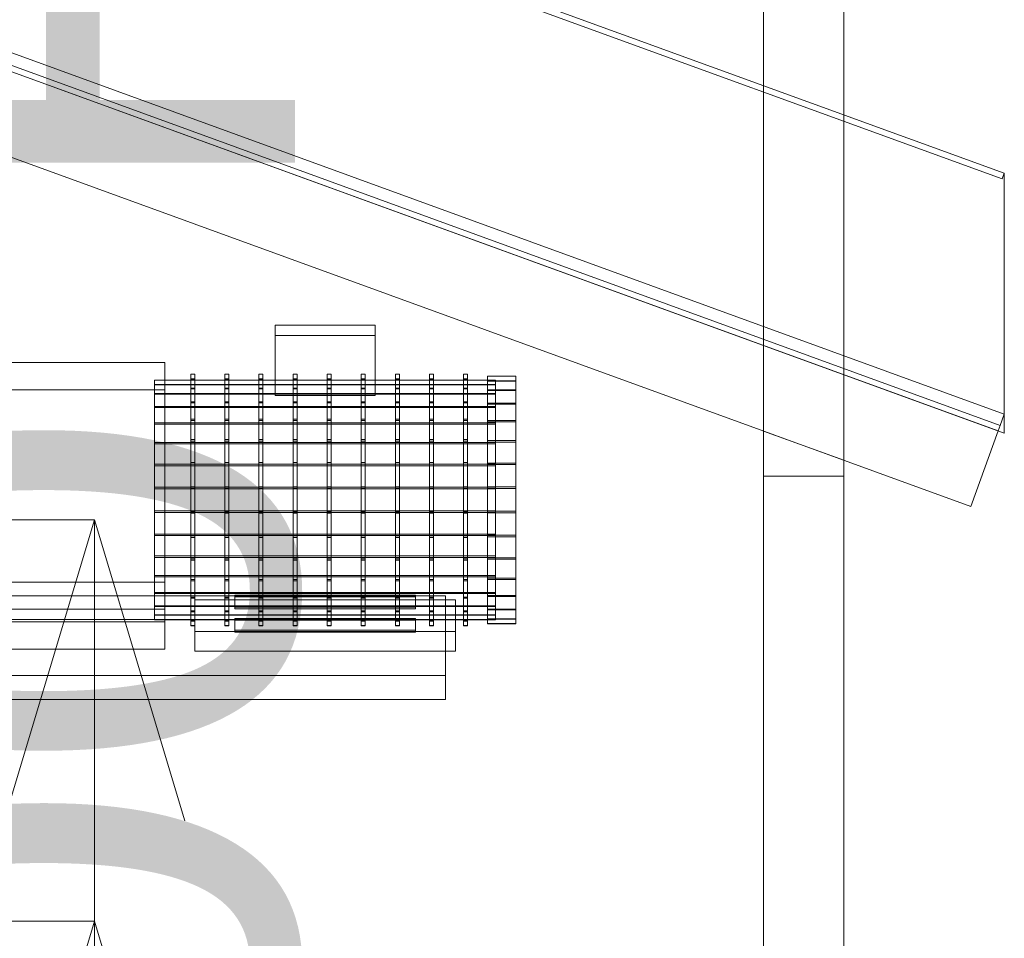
# Model space of a CAD drawing. Header units: millimetres. Extents: x -2233 to 61924, y -68080 to 6847.
# Tile 866 of 1056: x 27863 to 28354, y 391 to 849. Entities that reach past the tile are written whole.
import ezdxf

# ---------------------------------------------------------------- set-up
doc = ezdxf.new("R2010")
doc.units = ezdxf.units.MM
for name, color, linetype, lineweight in [('COTAS_P', 1, 'Continuous', 0), ('lateral_bajante_movil', 7, 'Continuous', 0), ('lateral_C09', 7, 'Continuous', 0)]:
    doc.layers.add(name, color=color, linetype=linetype, lineweight=lineweight)
doc.dimstyles.new('R19_100', dxfattribs={"dimtxt": 250, "dimasz": 150, "dimexe": 150, "dimexo": 80, "dimgap": 100, "dimtad": 1, "dimtih": 1, "dimtoh": 1, "dimdsep": 46, "dimcen": 0.09, "dimadec": 0, "dimazin": 0, "dimtfac": 1, "dimtdec": 4, "dimtofl": 0, "dimtmove": 0, "dimatfit": 3, "dimfxl": 1, "dimtolj": 1, "dimtzin": 0, "dimarcsym": 0})

# ---------------------------------------------------------------- blocks, each defined once
blk = doc.blocks.new('DIM_R28_17')
at = {"layer": 'COTAS_P'}
for p, q in [((27500, 400), (27900, 400)), ((27900, 400), (27855, 250)), ((27900, 0), (27900, 400)), ((27900, 400), (27945, 250)), ((27900, 0), (27855, 150)), ((27900, 0), (27945, 150)), ((27500, 0), (27900, 0))]:
    blk.add_line(p, q, dxfattribs=at)
blk.add_text('400 P', height=250, rotation=90, dxfattribs=at).set_placement((27800, 200))
blk = doc.blocks.new('DIM_R28_18')
at = {"layer": 'COTAS_P'}
for p, q in [((27500, 600), (27900, 600)), ((27900, 600), (27855, 450)), ((27900, 0), (27900, 600)), ((27900, 600), (27945, 450)), ((27900, 0), (27855, 150)), ((27900, 0), (27945, 150)), ((27500, 0), (27900, 0))]:
    blk.add_line(p, q, dxfattribs=at)
blk.add_text('600 P', height=250, rotation=90, dxfattribs=at).set_placement((27800, 300))
blk = doc.blocks.new('DIM_R28_19')
at = {"layer": 'COTAS_P'}
for p, q in [((27700, 200), (28100, 200)), ((28100, 200), (28055, 50)), ((28100, 0), (28100, 200)), ((28100, 200), (28145, 50)), ((28100, 0), (28055, 150)), ((28100, 0), (28145, 150)), ((27700, 0), (28100, 0))]:
    blk.add_line(p, q, dxfattribs=at)
blk.add_text('200 P', height=250, rotation=90, dxfattribs=at).set_placement((28000, 100))

msp = doc.modelspace()

# ---------------------------------------------------------------- linework, layer by layer
at = {"layer": 'lateral_bajante_movil'}
for p, q in [((26849.041, 1317.181), (28352.55, 769.949)), ((26850.067, 1320), (28353.576, 772.768)), ((26846.989, 1191.543), (28350.498, 644.311)), ((28353.576, 643.19), (26850.067, 1190.422)), ((26833.309, 1153.955), (28336.817, 606.723)), ((28233.576, 1000), (28233.576, 225)), ((28273.576, 225), (28273.576, 1000)), ((27836.745, 840.879), (28353.576, 652.768)), ((27834.693, 835.241), (28351.524, 647.13)), ((27833.667, 832.422), (28350.498, 644.311)), ((28353.576, 772.768), (28352.55, 769.949)), ((28353.576, 772.768), (28353.576, 643.19)), ((28353.576, 652.768), (28351.524, 647.13)), ((28233.576, 644.299), (28273.576, 629.741)), ((28233.576, 621.741), (28233.576, 644.299)), ((28350.498, 644.311), (28336.817, 606.723)), ((28351.524, 647.13), (28350.498, 644.311)), ((28273.576, 629.741), (28273.576, 621.741)), ((28273.576, 621.741), (28233.576, 621.741)), ((28233.576, 621.741), (28233.576, 225)), ((28273.576, 225), (28273.576, 621.741))]:
    msp.add_line(p, q, dxfattribs=at)
at = {"layer": 'lateral_C09'}
for p, q in [((28040, 697.095), (27990, 697.095)), ((27990, 697.095), (27990, 691.861)), ((27990, 667.26), (27990, 697.095)), ((28040, 691.861), (28040, 697.095)), ((28040, 667.26), (28040, 697.095)), ((27990, 691.861), (28040, 691.861)), ((27990, 662.026), (27990, 691.861)), ((28040, 691.861), (28040, 662.026)), ((27935, 678.409), (27815, 678.409)), ((27935, 664.8), (27935, 678.409)), ((27935, 569.013), (27935, 678.409)), ((27948, 670.354), (27948, 672.682)), ((27948, 672.682), (27948, 672.599)), ((27950, 672.682), (27948, 672.682)), ((27948, 672.599), (27948, 670.108)), ((27950, 672.599), (27948, 672.599)), ((27950, 672.599), (27950, 672.682)), ((27950, 672.682), (27950, 670.354)), ((27950, 670.108), (27950, 672.599)), ((27965, 670.354), (27965, 672.682)), ((27965, 672.682), (27965, 672.599)), ((27967, 672.682), (27965, 672.682)), ((27965, 672.599), (27965, 670.108)), ((27967, 672.599), (27965, 672.599)), ((27967, 672.599), (27967, 672.682)), ((27967, 672.682), (27967, 670.354)), ((27967, 670.108), (27967, 672.599)), ((27982, 670.354), (27982, 672.682)), ((27982, 672.682), (27982, 672.599)), ((27984, 672.682), (27982, 672.682)), ((27982, 672.599), (27982, 670.108)), ((27984, 672.599), (27982, 672.599)), ((27984, 672.599), (27984, 672.682)), ((27984, 672.682), (27984, 670.354)), ((27984, 670.108), (27984, 672.599)), ((27999, 670.354), (27999, 672.682)), ((27999, 672.682), (27999, 672.599)), ((28001, 672.682), (27999, 672.682)), ((27999, 672.599), (27999, 670.108)), ((28001, 672.599), (27999, 672.599)), ((28001, 672.599), (28001, 672.682)), ((28001, 672.682), (28001, 670.354)), ((28001, 670.108), (28001, 672.599)), ((28016, 670.354), (28016, 672.682)), ((28016, 672.682), (28016, 672.599)), ((28018, 672.682), (28016, 672.682)), ((28016, 672.599), (28016, 670.108)), ((28018, 672.599), (28016, 672.599)), ((28018, 672.599), (28018, 672.682)), ((28018, 672.682), (28018, 670.354)), ((28018, 670.108), (28018, 672.599)), ((28033, 670.354), (28033, 672.682)), ((28033, 672.682), (28033, 672.599)), ((28035, 672.682), (28033, 672.682)), ((28033, 672.599), (28033, 670.108)), ((28035, 672.599), (28033, 672.599)), ((28035, 672.599), (28035, 672.682)), ((28035, 672.682), (28035, 670.354)), ((28035, 670.108), (28035, 672.599)), ((28050, 670.354), (28050, 672.682)), ((28050, 672.682), (28050, 672.599)), ((28052, 672.682), (28050, 672.682)), ((28050, 672.599), (28050, 670.108)), ((28052, 672.599), (28050, 672.599)), ((28052, 672.599), (28052, 672.682)), ((28052, 672.682), (28052, 670.354)), ((28052, 670.108), (28052, 672.599)), ((28067, 670.354), (28067, 672.682)), ((28067, 672.682), (28067, 672.599)), ((28069, 672.682), (28067, 672.682)), ((28067, 672.599), (28067, 670.108)), ((28069, 672.599), (28067, 672.599)), ((28069, 672.599), (28069, 672.682)), ((28069, 672.682), (28069, 670.354)), ((28069, 670.108), (28069, 672.599)), ((28084, 670.354), (28084, 672.682)), ((28084, 672.682), (28084, 672.599)), ((28086, 672.682), (28084, 672.682)), ((28084, 672.599), (28084, 670.108)), ((28086, 672.599), (28084, 672.599)), ((28086, 672.599), (28086, 672.682)), ((28086, 672.682), (28086, 670.354)), ((28086, 670.108), (28086, 672.599)), ((27930, 667.477), (27930, 669.694)), ((27930, 669.694), (27930, 669.615)), ((28100, 669.694), (27930, 669.694)), ((27930, 669.615), (27930, 667.243)), ((28100, 669.615), (27930, 669.615)), ((27948, 665.704), (27948, 670.354)), ((27950, 670.354), (27948, 670.354)), ((27948, 670.108), (27948, 665.306)), ((27950, 670.108), (27948, 670.108)), ((27950, 670.354), (27950, 665.704)), ((27950, 665.306), (27950, 670.108)), ((27965, 665.704), (27965, 670.354)), ((27967, 670.354), (27965, 670.354)), ((27965, 670.108), (27965, 665.306)), ((27967, 670.108), (27965, 670.108)), ((27967, 670.354), (27967, 665.704)), ((27967, 665.306), (27967, 670.108)), ((27982, 665.704), (27982, 670.354)), ((27984, 670.354), (27982, 670.354)), ((27982, 670.108), (27982, 665.306)), ((27984, 670.108), (27982, 670.108)), ((27984, 670.354), (27984, 665.704)), ((27984, 665.306), (27984, 670.108)), ((27999, 665.704), (27999, 670.354)), ((28001, 670.354), (27999, 670.354)), ((27999, 670.108), (27999, 665.306)), ((28001, 670.108), (27999, 670.108)), ((28001, 670.354), (28001, 665.704)), ((28001, 665.306), (28001, 670.108)), ((28016, 665.704), (28016, 670.354)), ((28018, 670.354), (28016, 670.354)), ((28016, 670.108), (28016, 665.306)), ((28018, 670.108), (28016, 670.108)), ((28018, 670.354), (28018, 665.704)), ((28018, 665.306), (28018, 670.108)), ((28033, 665.704), (28033, 670.354)), ((28035, 670.354), (28033, 670.354)), ((28033, 670.108), (28033, 665.306)), ((28035, 670.108), (28033, 670.108)), ((28035, 670.354), (28035, 665.704)), ((28035, 665.306), (28035, 670.108)), ((28050, 665.704), (28050, 670.354)), ((28052, 670.354), (28050, 670.354)), ((28050, 670.108), (28050, 665.306)), ((28052, 670.108), (28050, 670.108)), ((28052, 670.354), (28052, 665.704)), ((28052, 665.306), (28052, 670.108)), ((28067, 665.704), (28067, 670.354)), ((28069, 670.354), (28067, 670.354)), ((28067, 670.108), (28067, 665.306)), ((28069, 670.108), (28067, 670.108)), ((28069, 670.354), (28069, 665.704)), ((28069, 665.306), (28069, 670.108)), ((28084, 665.704), (28084, 670.354)), ((28086, 670.354), (28084, 670.354)), ((28084, 670.108), (28084, 665.306)), ((28086, 670.108), (28084, 670.108)), ((28086, 670.354), (28086, 665.704)), ((28086, 665.306), (28086, 670.108)), ((28096, 669.395), (28096, 671.686)), ((28096, 671.686), (28096, 671.604)), ((28110, 671.686), (28096, 671.686)), ((28096, 671.604), (28096, 669.153)), ((28110, 671.604), (28096, 671.604)), ((28096, 664.819), (28096, 669.395)), ((28110, 669.395), (28096, 669.395)), ((28096, 669.153), (28096, 664.427)), ((28110, 669.153), (28096, 669.153)), ((28100, 669.615), (28100, 669.694)), ((28100, 669.694), (28100, 667.477)), ((28100, 667.243), (28100, 669.615)), ((28110, 671.604), (28110, 671.686)), ((28110, 671.686), (28110, 669.395)), ((28110, 669.153), (28110, 671.604)), ((28110, 669.395), (28110, 664.819)), ((28110, 664.427), (28110, 669.153)), ((27815, 664.8), (27935, 664.8)), ((27930, 663.049), (27930, 667.477)), ((28100, 667.477), (27930, 667.477)), ((27930, 667.243), (27930, 662.67)), ((28100, 667.243), (27930, 667.243)), ((27930, 656.58), (27930, 663.049)), ((28100, 663.049), (27930, 663.049)), ((27930, 662.67), (27930, 656.07)), ((28100, 662.67), (27930, 662.67)), ((27935, 664.8), (27935, 555.404)), ((27948, 658.911), (27948, 665.704)), ((27950, 665.704), (27948, 665.704)), ((27948, 665.306), (27948, 658.376)), ((27950, 665.306), (27948, 665.306)), ((27950, 665.704), (27950, 658.911)), ((27950, 658.376), (27950, 665.306)), ((27965, 658.911), (27965, 665.704)), ((27967, 665.704), (27965, 665.704)), ((27965, 665.306), (27965, 658.376)), ((27967, 665.306), (27965, 665.306)), ((27967, 665.704), (27967, 658.911)), ((27967, 658.376), (27967, 665.306)), ((27982, 658.911), (27982, 665.704)), ((27984, 665.704), (27982, 665.704)), ((27982, 665.306), (27982, 658.376)), ((27984, 665.306), (27982, 665.306)), ((27984, 665.704), (27984, 658.911)), ((27984, 658.376), (27984, 665.306)), ((27990, 662.026), (27990, 667.26)), ((27990, 667.26), (28040, 667.26)), ((27999, 658.911), (27999, 665.704)), ((28001, 665.704), (27999, 665.704)), ((27999, 665.306), (27999, 658.376)), ((28001, 665.306), (27999, 665.306)), ((28001, 665.704), (28001, 658.911)), ((28001, 658.376), (28001, 665.306)), ((28016, 658.911), (28016, 665.704)), ((28018, 665.704), (28016, 665.704)), ((28016, 665.306), (28016, 658.376)), ((28018, 665.306), (28016, 665.306)), ((28018, 665.704), (28018, 658.911)), ((28018, 658.376), (28018, 665.306)), ((28033, 658.911), (28033, 665.704)), ((28035, 665.704), (28033, 665.704)), ((28033, 665.306), (28033, 658.376)), ((28035, 665.306), (28033, 665.306)), ((28035, 665.704), (28035, 658.911)), ((28035, 658.376), (28035, 665.306)), ((28040, 667.26), (28040, 662.026)), ((28050, 658.911), (28050, 665.704)), ((28052, 665.704), (28050, 665.704)), ((28050, 665.306), (28050, 658.376)), ((28052, 665.306), (28050, 665.306)), ((28052, 665.704), (28052, 658.911)), ((28052, 658.376), (28052, 665.306)), ((28067, 658.911), (28067, 665.704)), ((28069, 665.704), (28067, 665.704)), ((28067, 665.306), (28067, 658.376)), ((28069, 665.306), (28067, 665.306)), ((28069, 665.704), (28069, 658.911)), ((28069, 658.376), (28069, 665.306)), ((28084, 658.911), (28084, 665.704)), ((28086, 665.704), (28084, 665.704)), ((28084, 665.306), (28084, 658.376)), ((28086, 665.306), (28084, 665.306)), ((28086, 665.704), (28086, 658.911)), ((28086, 658.376), (28086, 665.306)), ((28096, 658.134), (28096, 664.819)), ((28110, 664.819), (28096, 664.819)), ((28096, 664.427), (28096, 657.607)), ((28110, 664.427), (28096, 664.427)), ((28100, 667.477), (28100, 663.049)), ((28100, 662.67), (28100, 667.243)), ((28100, 663.049), (28100, 656.58)), ((28100, 656.07), (28100, 662.67)), ((28110, 664.819), (28110, 658.134)), ((28110, 657.607), (28110, 664.427)), ((27948, 650.237), (27948, 658.911)), ((27950, 658.911), (27948, 658.911)), ((27948, 658.376), (27948, 649.585)), ((27950, 658.376), (27948, 658.376)), ((27950, 658.911), (27950, 650.237)), ((27950, 649.585), (27950, 658.376)), ((27965, 650.237), (27965, 658.911)), ((27967, 658.911), (27965, 658.911)), ((27965, 658.376), (27965, 649.585)), ((27967, 658.376), (27965, 658.376)), ((27967, 658.911), (27967, 650.237)), ((27967, 649.585), (27967, 658.376)), ((27982, 650.237), (27982, 658.911)), ((27984, 658.911), (27982, 658.911)), ((27982, 658.376), (27982, 649.585)), ((27984, 658.376), (27982, 658.376)), ((27984, 658.911), (27984, 650.237)), ((27984, 649.585), (27984, 658.376)), ((28040, 662.026), (27990, 662.026)), ((27999, 650.237), (27999, 658.911)), ((28001, 658.911), (27999, 658.911)), ((27999, 658.376), (27999, 649.585)), ((28001, 658.376), (27999, 658.376)), ((28001, 658.911), (28001, 650.237)), ((28001, 649.585), (28001, 658.376)), ((28016, 650.237), (28016, 658.911)), ((28018, 658.911), (28016, 658.911)), ((28016, 658.376), (28016, 649.585)), ((28018, 658.376), (28016, 658.376)), ((28018, 658.911), (28018, 650.237)), ((28018, 649.585), (28018, 658.376)), ((28033, 650.237), (28033, 658.911)), ((28035, 658.911), (28033, 658.911)), ((28033, 658.376), (28033, 649.585)), ((28035, 658.376), (28033, 658.376)), ((28035, 658.911), (28035, 650.237)), ((28035, 649.585), (28035, 658.376)), ((28050, 650.237), (28050, 658.911)), ((28052, 658.911), (28050, 658.911)), ((28050, 658.376), (28050, 649.585)), ((28052, 658.376), (28050, 658.376)), ((28052, 658.911), (28052, 650.237)), ((28052, 649.585), (28052, 658.376)), ((28067, 650.237), (28067, 658.911)), ((28069, 658.911), (28067, 658.911)), ((28067, 658.376), (28067, 649.585)), ((28069, 658.376), (28067, 658.376)), ((28069, 658.911), (28069, 650.237)), ((28069, 649.585), (28069, 658.376)), ((28084, 650.237), (28084, 658.911)), ((28086, 658.911), (28084, 658.911)), ((28084, 658.376), (28084, 649.585)), ((28086, 658.376), (28084, 658.376)), ((28086, 658.911), (28086, 650.237)), ((28086, 649.585), (28086, 658.376)), ((28096, 649.598), (28096, 658.134)), ((28110, 658.134), (28096, 658.134)), ((28110, 658.134), (28110, 649.598)), ((27930, 648.319), (27930, 656.58)), ((28100, 656.58), (27930, 656.58)), ((27930, 656.07), (27930, 647.697)), ((28100, 656.07), (27930, 656.07)), ((28096, 657.607), (28096, 648.955)), ((28110, 657.607), (28096, 657.607)), ((28100, 656.58), (28100, 648.319)), ((28100, 647.697), (28100, 656.07)), ((28110, 648.955), (28110, 657.607)), ((27930, 638.583), (27930, 648.319)), ((28100, 648.319), (27930, 648.319)), ((27948, 640.015), (27948, 650.237)), ((27950, 650.237), (27948, 650.237)), ((27948, 649.585), (27948, 639.27)), ((27950, 649.585), (27948, 649.585)), ((27950, 650.237), (27950, 640.015)), ((27950, 639.27), (27950, 649.585)), ((27965, 640.015), (27965, 650.237)), ((27967, 650.237), (27965, 650.237)), ((27965, 649.585), (27965, 639.27)), ((27967, 649.585), (27965, 649.585)), ((27967, 650.237), (27967, 640.015)), ((27967, 639.27), (27967, 649.585)), ((27982, 640.015), (27982, 650.237)), ((27984, 650.237), (27982, 650.237)), ((27982, 649.585), (27982, 639.27)), ((27984, 649.585), (27982, 649.585)), ((27984, 650.237), (27984, 640.015)), ((27984, 639.27), (27984, 649.585)), ((27999, 640.015), (27999, 650.237)), ((28001, 650.237), (27999, 650.237)), ((27999, 649.585), (27999, 639.27)), ((28001, 649.585), (27999, 649.585)), ((28001, 650.237), (28001, 640.015)), ((28001, 639.27), (28001, 649.585)), ((28016, 640.015), (28016, 650.237)), ((28018, 650.237), (28016, 650.237)), ((28016, 649.585), (28016, 639.27)), ((28018, 649.585), (28016, 649.585)), ((28018, 650.237), (28018, 640.015)), ((28018, 639.27), (28018, 649.585)), ((28033, 640.015), (28033, 650.237)), ((28035, 650.237), (28033, 650.237)), ((28033, 649.585), (28033, 639.27)), ((28035, 649.585), (28033, 649.585)), ((28035, 650.237), (28035, 640.015)), ((28035, 639.27), (28035, 649.585)), ((28050, 640.015), (28050, 650.237)), ((28052, 650.237), (28050, 650.237)), ((28050, 649.585), (28050, 639.27)), ((28052, 649.585), (28050, 649.585)), ((28052, 650.237), (28052, 640.015)), ((28052, 639.27), (28052, 649.585)), ((28067, 640.015), (28067, 650.237)), ((28069, 650.237), (28067, 650.237)), ((28067, 649.585), (28067, 639.27)), ((28069, 649.585), (28067, 649.585)), ((28069, 650.237), (28069, 640.015)), ((28069, 639.27), (28069, 649.585)), ((28084, 640.015), (28084, 650.237)), ((28086, 650.237), (28084, 650.237)), ((28084, 649.585), (28084, 639.27)), ((28086, 649.585), (28084, 649.585)), ((28086, 650.237), (28086, 640.015)), ((28086, 639.27), (28086, 649.585)), ((28096, 639.537), (28096, 649.598)), ((28110, 649.598), (28096, 649.598)), ((28096, 648.955), (28096, 638.805)), ((28110, 648.955), (28096, 648.955)), ((28100, 648.319), (28100, 638.583)), ((28110, 649.598), (28110, 639.537)), ((28110, 638.805), (28110, 648.955)), ((27930, 647.697), (27930, 637.874)), ((28100, 647.697), (27930, 647.697)), ((28100, 637.874), (28100, 647.697)), ((27930, 627.747), (27930, 638.583)), ((28100, 638.583), (27930, 638.583)), ((27948, 628.637), (27948, 640.015)), ((27950, 640.015), (27948, 640.015)), ((27948, 639.27), (27948, 627.829)), ((27950, 639.27), (27948, 639.27)), ((27950, 640.015), (27950, 628.637)), ((27950, 627.829), (27950, 639.27)), ((27965, 628.637), (27965, 640.015)), ((27967, 640.015), (27965, 640.015)), ((27965, 639.27), (27965, 627.829)), ((27967, 639.27), (27965, 639.27)), ((27967, 640.015), (27967, 628.637)), ((27967, 627.829), (27967, 639.27)), ((27982, 628.637), (27982, 640.015)), ((27984, 640.015), (27982, 640.015)), ((27982, 639.27), (27982, 627.829)), ((27984, 639.27), (27982, 639.27)), ((27984, 640.015), (27984, 628.637)), ((27984, 627.829), (27984, 639.27)), ((27999, 628.637), (27999, 640.015)), ((28001, 640.015), (27999, 640.015)), ((27999, 639.27), (27999, 627.829)), ((28001, 639.27), (27999, 639.27)), ((28001, 640.015), (28001, 628.637)), ((28001, 627.829), (28001, 639.27)), ((28016, 628.637), (28016, 640.015)), ((28018, 640.015), (28016, 640.015)), ((28016, 639.27), (28016, 627.829)), ((28018, 639.27), (28016, 639.27)), ((28018, 640.015), (28018, 628.637)), ((28018, 627.829), (28018, 639.27)), ((28033, 628.637), (28033, 640.015)), ((28035, 640.015), (28033, 640.015)), ((28033, 639.27), (28033, 627.829)), ((28035, 639.27), (28033, 639.27)), ((28035, 640.015), (28035, 628.637)), ((28035, 627.829), (28035, 639.27)), ((28050, 628.637), (28050, 640.015)), ((28052, 640.015), (28050, 640.015)), ((28050, 639.27), (28050, 627.829)), ((28052, 639.27), (28050, 639.27)), ((28052, 640.015), (28052, 628.637)), ((28052, 627.829), (28052, 639.27)), ((28067, 628.637), (28067, 640.015)), ((28069, 640.015), (28067, 640.015)), ((28067, 639.27), (28067, 627.829)), ((28069, 639.27), (28067, 639.27)), ((28069, 640.015), (28069, 628.637)), ((28069, 627.829), (28069, 639.27)), ((28084, 628.637), (28084, 640.015)), ((28086, 640.015), (28084, 640.015)), ((28084, 639.27), (28084, 627.829)), ((28086, 639.27), (28084, 639.27)), ((28086, 640.015), (28086, 628.637)), ((28086, 627.829), (28086, 639.27)), ((28096, 628.34), (28096, 639.537)), ((28110, 639.537), (28096, 639.537)), ((28096, 638.805), (28096, 627.545)), ((28110, 638.805), (28096, 638.805)), ((28100, 638.583), (28100, 627.747)), ((28110, 639.537), (28110, 628.34)), ((28110, 627.545), (28110, 638.805)), ((27930, 637.874), (27930, 626.977)), ((28100, 637.874), (27930, 637.874)), ((28100, 626.977), (28100, 637.874)), ((27948, 616.54), (27948, 628.637)), ((27950, 628.637), (27948, 628.637)), ((27950, 628.637), (27950, 616.54)), ((27965, 616.54), (27965, 628.637)), ((27967, 628.637), (27965, 628.637)), ((27967, 628.637), (27967, 616.54)), ((27982, 616.54), (27982, 628.637)), ((27984, 628.637), (27982, 628.637)), ((27984, 628.637), (27984, 616.54)), ((27999, 616.54), (27999, 628.637)), ((28001, 628.637), (27999, 628.637)), ((28001, 628.637), (28001, 616.54)), ((28016, 616.54), (28016, 628.637)), ((28018, 628.637), (28016, 628.637)), ((28018, 628.637), (28018, 616.54)), ((28033, 616.54), (28033, 628.637)), ((28035, 628.637), (28033, 628.637)), ((28035, 628.637), (28035, 616.54)), ((28050, 616.54), (28050, 628.637)), ((28052, 628.637), (28050, 628.637)), ((28052, 628.637), (28052, 616.54)), ((28067, 616.54), (28067, 628.637)), ((28069, 628.637), (28067, 628.637)), ((28069, 628.637), (28069, 616.54)), ((28084, 616.54), (28084, 628.637)), ((28086, 628.637), (28084, 628.637)), ((28086, 628.637), (28086, 616.54)), ((28096, 616.436), (28096, 628.34)), ((28110, 628.34), (28096, 628.34)), ((28110, 628.34), (28110, 616.436)), ((27930, 616.226), (27930, 627.747)), ((28100, 627.747), (27930, 627.747)), ((27930, 626.977), (27930, 615.426)), ((28100, 626.977), (27930, 626.977)), ((27948, 627.829), (27948, 615.7)), ((27950, 627.829), (27948, 627.829)), ((27950, 615.7), (27950, 627.829)), ((27965, 627.829), (27965, 615.7)), ((27967, 627.829), (27965, 627.829)), ((27967, 615.7), (27967, 627.829)), ((27982, 627.829), (27982, 615.7)), ((27984, 627.829), (27982, 627.829)), ((27984, 615.7), (27984, 627.829)), ((27999, 627.829), (27999, 615.7)), ((28001, 627.829), (27999, 627.829)), ((28001, 615.7), (28001, 627.829)), ((28016, 627.829), (28016, 615.7)), ((28018, 627.829), (28016, 627.829)), ((28018, 615.7), (28018, 627.829)), ((28033, 627.829), (28033, 615.7)), ((28035, 627.829), (28033, 627.829)), ((28035, 615.7), (28035, 627.829)), ((28050, 627.829), (28050, 615.7)), ((28052, 627.829), (28050, 627.829)), ((28052, 615.7), (28052, 627.829)), ((28067, 627.829), (28067, 615.7)), ((28069, 627.829), (28067, 627.829)), ((28069, 615.7), (28069, 627.829)), ((28084, 627.829), (28084, 615.7)), ((28086, 627.829), (28084, 627.829)), ((28086, 615.7), (28086, 627.829)), ((28096, 627.545), (28096, 615.608)), ((28110, 627.545), (28096, 627.545)), ((28100, 627.747), (28100, 616.226)), ((28100, 615.426), (28100, 626.977)), ((28110, 615.608), (28110, 627.545)), ((27930, 604.464), (27930, 616.226)), ((27930, 616.226), (28100, 616.226)), ((27930, 615.426), (27930, 603.664)), ((28100, 615.426), (27930, 615.426)), ((27948, 604.19), (27948, 616.54)), ((27948, 616.54), (27950, 616.54)), ((27948, 615.7), (27948, 603.35)), ((27950, 615.7), (27948, 615.7)), ((27950, 616.54), (27950, 604.19)), ((27950, 603.35), (27950, 615.7)), ((27965, 604.19), (27965, 616.54)), ((27965, 616.54), (27967, 616.54)), ((27965, 615.7), (27965, 603.35)), ((27967, 615.7), (27965, 615.7)), ((27967, 616.54), (27967, 604.19)), ((27967, 603.35), (27967, 615.7)), ((27982, 604.19), (27982, 616.54)), ((27982, 616.54), (27984, 616.54)), ((27982, 615.7), (27982, 603.35)), ((27984, 615.7), (27982, 615.7)), ((27984, 616.54), (27984, 604.19)), ((27984, 603.35), (27984, 615.7)), ((27999, 604.19), (27999, 616.54)), ((27999, 616.54), (28001, 616.54)), ((27999, 615.7), (27999, 603.35)), ((28001, 615.7), (27999, 615.7)), ((28001, 616.54), (28001, 604.19)), ((28001, 603.35), (28001, 615.7)), ((28016, 604.19), (28016, 616.54)), ((28016, 616.54), (28018, 616.54)), ((28016, 615.7), (28016, 603.35)), ((28018, 615.7), (28016, 615.7)), ((28018, 616.54), (28018, 604.19)), ((28018, 603.35), (28018, 615.7)), ((28033, 604.19), (28033, 616.54)), ((28033, 616.54), (28035, 616.54)), ((28033, 615.7), (28033, 603.35)), ((28035, 615.7), (28033, 615.7)), ((28035, 616.54), (28035, 604.19)), ((28035, 603.35), (28035, 615.7)), ((28050, 604.19), (28050, 616.54)), ((28050, 616.54), (28052, 616.54)), ((28050, 615.7), (28050, 603.35)), ((28052, 615.7), (28050, 615.7)), ((28052, 616.54), (28052, 604.19)), ((28052, 603.35), (28052, 615.7)), ((28067, 604.19), (28067, 616.54)), ((28067, 616.54), (28069, 616.54)), ((28067, 615.7), (28067, 603.35)), ((28069, 615.7), (28067, 615.7)), ((28069, 616.54), (28069, 604.19)), ((28069, 603.35), (28069, 615.7)), ((28084, 604.19), (28084, 616.54)), ((28084, 616.54), (28086, 616.54)), ((28084, 615.7), (28084, 603.35)), ((28086, 615.7), (28084, 615.7)), ((28086, 616.54), (28086, 604.19)), ((28086, 603.35), (28086, 615.7)), ((28096, 604.282), (28096, 616.436)), ((28096, 616.436), (28110, 616.436)), ((28096, 615.608), (28096, 603.455)), ((28110, 615.608), (28096, 615.608)), ((28100, 616.226), (28100, 604.464)), ((28100, 603.664), (28100, 615.426)), ((28110, 616.436), (28110, 604.282)), ((28110, 603.455), (28110, 615.608)), ((27930, 592.913), (27930, 604.464)), ((28100, 604.464), (27930, 604.464)), ((27948, 592.062), (27948, 604.19)), ((27950, 604.19), (27948, 604.19)), ((27950, 604.19), (27950, 592.062)), ((27965, 592.062), (27965, 604.19)), ((27967, 604.19), (27965, 604.19)), ((27967, 604.19), (27967, 592.062)), ((27982, 592.062), (27982, 604.19)), ((27984, 604.19), (27982, 604.19)), ((27984, 604.19), (27984, 592.062)), ((27999, 592.062), (27999, 604.19)), ((28001, 604.19), (27999, 604.19)), ((28001, 604.19), (28001, 592.062)), ((28016, 592.062), (28016, 604.19)), ((28018, 604.19), (28016, 604.19)), ((28018, 604.19), (28018, 592.062)), ((28033, 592.062), (28033, 604.19)), ((28035, 604.19), (28033, 604.19)), ((28035, 604.19), (28035, 592.062)), ((28050, 592.062), (28050, 604.19)), ((28052, 604.19), (28050, 604.19)), ((28052, 604.19), (28052, 592.062)), ((28067, 592.062), (28067, 604.19)), ((28069, 604.19), (28067, 604.19)), ((28069, 604.19), (28069, 592.062)), ((28084, 592.062), (28084, 604.19)), ((28086, 604.19), (28084, 604.19)), ((28086, 604.19), (28086, 592.062)), ((28096, 592.345), (28096, 604.282)), ((28110, 604.282), (28096, 604.282)), ((28100, 604.464), (28100, 592.913)), ((28110, 604.282), (28110, 592.345)), ((27930, 603.664), (27930, 592.144)), ((28100, 603.664), (27930, 603.664)), ((27948, 603.35), (27948, 591.253)), ((27950, 603.35), (27948, 603.35)), ((27950, 591.253), (27950, 603.35)), ((27965, 603.35), (27965, 591.253)), ((27967, 603.35), (27965, 603.35)), ((27967, 591.253), (27967, 603.35)), ((27982, 603.35), (27982, 591.253)), ((27984, 603.35), (27982, 603.35)), ((27984, 591.253), (27984, 603.35)), ((27999, 603.35), (27999, 591.253)), ((28001, 603.35), (27999, 603.35)), ((28001, 591.253), (28001, 603.35)), ((28016, 603.35), (28016, 591.253)), ((28018, 603.35), (28016, 603.35)), ((28018, 591.253), (28018, 603.35)), ((28033, 603.35), (28033, 591.253)), ((28035, 603.35), (28033, 603.35)), ((28035, 591.253), (28035, 603.35)), ((28050, 603.35), (28050, 591.253)), ((28052, 603.35), (28050, 603.35)), ((28052, 591.253), (28052, 603.35)), ((28067, 603.35), (28067, 591.253)), ((28069, 603.35), (28067, 603.35)), ((28069, 591.253), (28069, 603.35)), ((28084, 603.35), (28084, 591.253)), ((28086, 603.35), (28084, 603.35)), ((28086, 591.253), (28086, 603.35)), ((28096, 603.455), (28096, 591.55)), ((28110, 603.455), (28096, 603.455)), ((28100, 592.144), (28100, 603.664)), ((28110, 591.55), (28110, 603.455)), ((27930, 582.017), (27930, 592.913)), ((28100, 592.913), (27930, 592.913)), ((27930, 592.144), (27930, 581.307)), ((28100, 592.144), (27930, 592.144)), ((27948, 580.62), (27948, 592.062)), ((27950, 592.062), (27948, 592.062)), ((27948, 591.253), (27948, 579.875)), ((27950, 591.253), (27948, 591.253)), ((27950, 592.062), (27950, 580.62)), ((27950, 579.875), (27950, 591.253)), ((27965, 580.62), (27965, 592.062)), ((27967, 592.062), (27965, 592.062)), ((27965, 591.253), (27965, 579.875)), ((27967, 591.253), (27965, 591.253)), ((27967, 592.062), (27967, 580.62)), ((27967, 579.875), (27967, 591.253)), ((27982, 580.62), (27982, 592.062)), ((27984, 592.062), (27982, 592.062)), ((27982, 591.253), (27982, 579.875)), ((27984, 591.253), (27982, 591.253)), ((27984, 592.062), (27984, 580.62)), ((27984, 579.875), (27984, 591.253)), ((27999, 580.62), (27999, 592.062)), ((28001, 592.062), (27999, 592.062)), ((27999, 591.253), (27999, 579.875)), ((28001, 591.253), (27999, 591.253)), ((28001, 592.062), (28001, 580.62)), ((28001, 579.875), (28001, 591.253)), ((28016, 580.62), (28016, 592.062)), ((28018, 592.062), (28016, 592.062)), ((28016, 591.253), (28016, 579.875)), ((28018, 591.253), (28016, 591.253)), ((28018, 592.062), (28018, 580.62)), ((28018, 579.875), (28018, 591.253)), ((28033, 580.62), (28033, 592.062)), ((28035, 592.062), (28033, 592.062)), ((28033, 591.253), (28033, 579.875)), ((28035, 591.253), (28033, 591.253)), ((28035, 592.062), (28035, 580.62)), ((28035, 579.875), (28035, 591.253)), ((28050, 580.62), (28050, 592.062)), ((28052, 592.062), (28050, 592.062)), ((28050, 591.253), (28050, 579.875)), ((28052, 591.253), (28050, 591.253)), ((28052, 592.062), (28052, 580.62)), ((28052, 579.875), (28052, 591.253)), ((28067, 580.62), (28067, 592.062)), ((28069, 592.062), (28067, 592.062)), ((28067, 591.253), (28067, 579.875)), ((28069, 591.253), (28067, 591.253)), ((28069, 592.062), (28069, 580.62)), ((28069, 579.875), (28069, 591.253)), ((28084, 580.62), (28084, 592.062)), ((28086, 592.062), (28084, 592.062)), ((28084, 591.253), (28084, 579.875)), ((28086, 591.253), (28084, 591.253)), ((28086, 592.062), (28086, 580.62)), ((28086, 579.875), (28086, 591.253)), ((28096, 581.086), (28096, 592.345)), ((28110, 592.345), (28096, 592.345)), ((28096, 591.55), (28096, 580.353)), ((28110, 591.55), (28096, 591.55)), ((28100, 592.913), (28100, 582.017)), ((28100, 581.307), (28100, 592.144)), ((28110, 592.345), (28110, 581.086)), ((28110, 580.353), (28110, 591.55)), ((27930, 572.193), (27930, 582.017)), ((28100, 582.017), (27930, 582.017)), ((27930, 581.307), (27930, 571.571)), ((28100, 581.307), (27930, 581.307)), ((27948, 570.306), (27948, 580.62)), ((27950, 580.62), (27948, 580.62)), ((27948, 579.875), (27948, 569.653)), ((27950, 579.875), (27948, 579.875)), ((27950, 580.62), (27950, 570.306)), ((27950, 569.653), (27950, 579.875)), ((27965, 570.306), (27965, 580.62)), ((27967, 580.62), (27965, 580.62)), ((27965, 579.875), (27965, 569.653)), ((27967, 579.875), (27965, 579.875)), ((27967, 580.62), (27967, 570.306)), ((27967, 569.653), (27967, 579.875)), ((27982, 570.306), (27982, 580.62)), ((27984, 580.62), (27982, 580.62)), ((27982, 579.875), (27982, 569.653)), ((27984, 579.875), (27982, 579.875)), ((27984, 580.62), (27984, 570.306)), ((27984, 569.653), (27984, 579.875)), ((27999, 570.306), (27999, 580.62)), ((28001, 580.62), (27999, 580.62)), ((27999, 579.875), (27999, 569.653)), ((28001, 579.875), (27999, 579.875)), ((28001, 580.62), (28001, 570.306)), ((28001, 569.653), (28001, 579.875)), ((28016, 570.306), (28016, 580.62)), ((28018, 580.62), (28016, 580.62)), ((28016, 579.875), (28016, 569.653)), ((28018, 579.875), (28016, 579.875)), ((28018, 580.62), (28018, 570.306)), ((28018, 569.653), (28018, 579.875)), ((28033, 570.306), (28033, 580.62)), ((28035, 580.62), (28033, 580.62)), ((28033, 579.875), (28033, 569.653)), ((28035, 579.875), (28033, 579.875)), ((28035, 580.62), (28035, 570.306)), ((28035, 569.653), (28035, 579.875)), ((28050, 570.306), (28050, 580.62)), ((28052, 580.62), (28050, 580.62)), ((28050, 579.875), (28050, 569.653)), ((28052, 579.875), (28050, 579.875)), ((28052, 580.62), (28052, 570.306)), ((28052, 569.653), (28052, 579.875)), ((28067, 570.306), (28067, 580.62)), ((28069, 580.62), (28067, 580.62)), ((28067, 579.875), (28067, 569.653)), ((28069, 579.875), (28067, 579.875)), ((28069, 580.62), (28069, 570.306)), ((28069, 569.653), (28069, 579.875)), ((28084, 570.306), (28084, 580.62)), ((28086, 580.62), (28084, 580.62)), ((28084, 579.875), (28084, 569.653)), ((28086, 579.875), (28084, 579.875)), ((28086, 580.62), (28086, 570.306)), ((28086, 569.653), (28086, 579.875)), ((28096, 570.935), (28096, 581.086)), ((28110, 581.086), (28096, 581.086)), ((28096, 580.353), (28096, 570.292)), ((28110, 580.353), (28096, 580.353)), ((28100, 582.017), (28100, 572.193)), ((28100, 571.571), (28100, 581.307)), ((28110, 581.086), (28110, 570.935)), ((28110, 570.292), (28110, 580.353)), ((27930, 563.821), (27930, 572.193)), ((28100, 572.193), (27930, 572.193)), ((27930, 571.571), (27930, 563.31)), ((28100, 571.571), (27930, 571.571)), ((27948, 561.514), (27948, 570.306)), ((27950, 570.306), (27948, 570.306)), ((27948, 569.653), (27948, 560.979)), ((27950, 569.653), (27948, 569.653)), ((27950, 570.306), (27950, 561.514)), ((27950, 560.979), (27950, 569.653)), ((27965, 561.514), (27965, 570.306)), ((27967, 570.306), (27965, 570.306)), ((27965, 569.653), (27965, 560.979)), ((27967, 569.653), (27965, 569.653)), ((27967, 570.306), (27967, 561.514)), ((27967, 560.979), (27967, 569.653)), ((27982, 561.514), (27982, 570.306)), ((27984, 570.306), (27982, 570.306)), ((27982, 569.653), (27982, 560.979)), ((27984, 569.653), (27982, 569.653)), ((27984, 570.306), (27984, 561.514)), ((27984, 560.979), (27984, 569.653)), ((27999, 561.514), (27999, 570.306)), ((28001, 570.306), (27999, 570.306)), ((27999, 569.653), (27999, 560.979)), ((28001, 569.653), (27999, 569.653)), ((28001, 570.306), (28001, 561.514)), ((28001, 560.979), (28001, 569.653)), ((28016, 561.514), (28016, 570.306)), ((28018, 570.306), (28016, 570.306)), ((28016, 569.653), (28016, 560.979)), ((28018, 569.653), (28016, 569.653)), ((28018, 570.306), (28018, 561.514)), ((28018, 560.979), (28018, 569.653)), ((28033, 561.514), (28033, 570.306)), ((28035, 570.306), (28033, 570.306)), ((28033, 569.653), (28033, 560.979)), ((28035, 569.653), (28033, 569.653)), ((28035, 570.306), (28035, 561.514)), ((28035, 560.979), (28035, 569.653)), ((28050, 561.514), (28050, 570.306)), ((28052, 570.306), (28050, 570.306)), ((28050, 569.653), (28050, 560.979)), ((28052, 569.653), (28050, 569.653)), ((28052, 570.306), (28052, 561.514)), ((28052, 560.979), (28052, 569.653)), ((28067, 561.514), (28067, 570.306)), ((28069, 570.306), (28067, 570.306)), ((28067, 569.653), (28067, 560.979)), ((28069, 569.653), (28067, 569.653)), ((28069, 570.306), (28069, 561.514)), ((28069, 560.979), (28069, 569.653)), ((28084, 561.514), (28084, 570.306)), ((28086, 570.306), (28084, 570.306)), ((28084, 569.653), (28084, 560.979)), ((28086, 569.653), (28084, 569.653)), ((28086, 570.306), (28086, 561.514)), ((28086, 560.979), (28086, 569.653)), ((28096, 562.283), (28096, 570.935)), ((28110, 570.935), (28096, 570.935)), ((28096, 570.292), (28096, 561.756)), ((28110, 570.292), (28096, 570.292)), ((28100, 572.193), (28100, 563.821)), ((28100, 563.31), (28100, 571.571)), ((28110, 570.935), (28110, 562.283)), ((28110, 561.756), (28110, 570.292)), ((27935, 569.013), (27815, 569.013)), ((27935, 555.404), (27935, 569.013)), ((27935, 549.123), (27935, 569.013)), ((28075, 562.209), (27745, 562.209)), ((27930, 557.221), (27930, 563.821)), ((28100, 563.821), (27930, 563.821)), ((27930, 563.31), (27930, 556.841)), ((28100, 563.31), (27930, 563.31)), ((27948, 554.584), (27948, 561.514)), ((27950, 561.514), (27948, 561.514)), ((27948, 560.979), (27948, 554.186)), ((27950, 560.979), (27948, 560.979)), ((27950, 561.514), (27950, 554.584)), ((27950, 554.186), (27950, 560.979)), ((28080, 560.115), (27950, 560.115)), ((27950, 560.115), (27950, 544.412)), ((27950, 550.17), (27950, 560.115)), ((27965, 554.584), (27965, 561.514)), ((27967, 561.514), (27965, 561.514)), ((27965, 560.979), (27965, 554.186)), ((27967, 560.979), (27965, 560.979)), ((27967, 561.514), (27967, 554.584)), ((27967, 554.186), (27967, 560.979)), ((28060, 562.418), (27970, 562.418)), ((27970, 562.418), (27970, 561.581)), ((27970, 556.451), (27970, 562.418)), ((27970, 561.581), (28060, 561.581)), ((27970, 555.614), (27970, 561.581)), ((27982, 554.584), (27982, 561.514)), ((27984, 561.514), (27982, 561.514)), ((27982, 560.979), (27982, 554.186)), ((27984, 560.979), (27982, 560.979)), ((27984, 561.514), (27984, 554.584)), ((27984, 554.186), (27984, 560.979)), ((27999, 554.584), (27999, 561.514)), ((28001, 561.514), (27999, 561.514)), ((27999, 560.979), (27999, 554.186)), ((28001, 560.979), (27999, 560.979)), ((28001, 561.514), (28001, 554.584)), ((28001, 554.186), (28001, 560.979)), ((28016, 554.584), (28016, 561.514)), ((28018, 561.514), (28016, 561.514)), ((28016, 560.979), (28016, 554.186)), ((28018, 560.979), (28016, 560.979)), ((28018, 561.514), (28018, 554.584)), ((28018, 554.186), (28018, 560.979)), ((28033, 554.584), (28033, 561.514)), ((28035, 561.514), (28033, 561.514)), ((28033, 560.979), (28033, 554.186)), ((28035, 560.979), (28033, 560.979)), ((28035, 561.514), (28035, 554.584)), ((28035, 554.186), (28035, 560.979)), ((28050, 554.584), (28050, 561.514)), ((28052, 561.514), (28050, 561.514)), ((28050, 560.979), (28050, 554.186)), ((28052, 560.979), (28050, 560.979)), ((28052, 561.514), (28052, 554.584)), ((28052, 554.186), (28052, 560.979)), ((28060, 561.581), (28060, 562.418)), ((28060, 556.451), (28060, 562.418)), ((28060, 561.581), (28060, 555.614)), ((28067, 554.584), (28067, 561.514)), ((28069, 561.514), (28067, 561.514)), ((28067, 560.979), (28067, 554.186)), ((28069, 560.979), (28067, 560.979)), ((28069, 561.514), (28069, 554.584)), ((28069, 554.186), (28069, 560.979)), ((28075, 522.429), (28075, 562.209)), ((28075, 550.275), (28075, 562.209)), ((28080, 544.412), (28080, 560.115)), ((28080, 550.17), (28080, 560.115)), ((28084, 554.584), (28084, 561.514)), ((28086, 561.514), (28084, 561.514)), ((28084, 560.979), (28084, 554.186)), ((28086, 560.979), (28084, 560.979)), ((28086, 561.514), (28086, 554.584)), ((28086, 554.186), (28086, 560.979)), ((28096, 555.463), (28096, 562.283)), ((28110, 562.283), (28096, 562.283)), ((28096, 561.756), (28096, 555.071)), ((28110, 561.756), (28096, 561.756)), ((28100, 563.821), (28100, 557.221)), ((28100, 556.841), (28100, 563.31)), ((28110, 562.283), (28110, 555.463)), ((28110, 555.071), (28110, 561.756)), ((27815, 555.404), (27935, 555.404)), ((27930, 552.647), (27930, 557.221)), ((28100, 557.221), (27930, 557.221)), ((27930, 556.841), (27930, 552.413)), ((28100, 556.841), (27930, 556.841)), ((27935, 555.404), (27935, 535.514)), ((27970, 555.614), (27970, 556.451)), ((27970, 556.451), (28060, 556.451)), ((28060, 555.614), (27970, 555.614)), ((28060, 556.451), (28060, 555.614)), ((28096, 550.737), (28096, 555.463)), ((28110, 555.463), (28096, 555.463)), ((28096, 555.071), (28096, 550.495)), ((28110, 555.071), (28096, 555.071)), ((28100, 557.221), (28100, 552.647)), ((28100, 552.413), (28100, 556.841)), ((28110, 555.463), (28110, 550.737)), ((28110, 550.495), (28110, 555.071)), ((27745, 550.275), (28075, 550.275)), ((27930, 550.275), (27930, 552.647)), ((28100, 552.647), (27930, 552.647)), ((27930, 552.413), (27930, 550.196)), ((28100, 552.413), (27930, 552.413)), ((27930, 550.196), (27930, 550.275)), ((28100, 550.275), (27930, 550.275)), ((28100, 550.196), (27930, 550.196)), ((27948, 549.782), (27948, 554.584)), ((27950, 554.584), (27948, 554.584)), ((27948, 554.186), (27948, 549.537)), ((27950, 554.186), (27948, 554.186)), ((27948, 547.291), (27948, 549.782)), ((27950, 549.782), (27948, 549.782)), ((27950, 554.584), (27950, 549.782)), ((27950, 549.537), (27950, 554.186)), ((27950, 534.467), (27950, 550.17)), ((27950, 550.17), (28080, 550.17)), ((27950, 549.782), (27950, 547.291)), ((27965, 549.782), (27965, 554.584)), ((27967, 554.584), (27965, 554.584)), ((27965, 554.186), (27965, 549.537)), ((27967, 554.186), (27965, 554.186)), ((27965, 547.291), (27965, 549.782)), ((27967, 549.782), (27965, 549.782)), ((27967, 554.584), (27967, 549.782)), ((27967, 549.537), (27967, 554.186)), ((27967, 549.782), (27967, 547.291)), ((28060, 550.903), (27970, 550.903)), ((27970, 550.903), (27970, 550.065)), ((27970, 544.936), (27970, 550.903)), ((27970, 550.065), (28060, 550.065)), ((27970, 544.098), (27970, 550.065)), ((27982, 549.782), (27982, 554.584)), ((27984, 554.584), (27982, 554.584)), ((27982, 554.186), (27982, 549.537)), ((27984, 554.186), (27982, 554.186)), ((27982, 547.291), (27982, 549.782)), ((27984, 549.782), (27982, 549.782)), ((27984, 554.584), (27984, 549.782)), ((27984, 549.537), (27984, 554.186)), ((27984, 549.782), (27984, 547.291)), ((27999, 549.782), (27999, 554.584)), ((28001, 554.584), (27999, 554.584)), ((27999, 554.186), (27999, 549.537)), ((28001, 554.186), (27999, 554.186)), ((27999, 547.291), (27999, 549.782)), ((28001, 549.782), (27999, 549.782)), ((28001, 554.584), (28001, 549.782)), ((28001, 549.537), (28001, 554.186)), ((28001, 549.782), (28001, 547.291)), ((28016, 549.782), (28016, 554.584)), ((28018, 554.584), (28016, 554.584)), ((28016, 554.186), (28016, 549.537)), ((28018, 554.186), (28016, 554.186)), ((28016, 547.291), (28016, 549.782)), ((28018, 549.782), (28016, 549.782)), ((28018, 554.584), (28018, 549.782)), ((28018, 549.537), (28018, 554.186)), ((28018, 549.782), (28018, 547.291)), ((28033, 549.782), (28033, 554.584)), ((28035, 554.584), (28033, 554.584)), ((28033, 554.186), (28033, 549.537)), ((28035, 554.186), (28033, 554.186)), ((28033, 547.291), (28033, 549.782)), ((28035, 549.782), (28033, 549.782)), ((28035, 554.584), (28035, 549.782)), ((28035, 549.537), (28035, 554.186)), ((28035, 549.782), (28035, 547.291)), ((28050, 549.782), (28050, 554.584)), ((28052, 554.584), (28050, 554.584)), ((28050, 554.186), (28050, 549.537)), ((28052, 554.186), (28050, 554.186)), ((28050, 547.291), (28050, 549.782)), ((28052, 549.782), (28050, 549.782)), ((28052, 554.584), (28052, 549.782)), ((28052, 549.537), (28052, 554.186)), ((28052, 549.782), (28052, 547.291)), ((28060, 550.065), (28060, 550.903)), ((28060, 544.936), (28060, 550.903)), ((28060, 550.065), (28060, 544.098)), ((28067, 549.782), (28067, 554.584)), ((28069, 554.584), (28067, 554.584)), ((28067, 554.186), (28067, 549.537)), ((28069, 554.186), (28067, 554.186)), ((28067, 547.291), (28067, 549.782)), ((28069, 549.782), (28067, 549.782)), ((28069, 554.584), (28069, 549.782)), ((28069, 549.537), (28069, 554.186)), ((28069, 549.782), (28069, 547.291)), ((28075, 550.275), (28075, 510.495)), ((28080, 550.17), (28080, 534.467)), ((28084, 549.782), (28084, 554.584)), ((28086, 554.584), (28084, 554.584)), ((28084, 554.186), (28084, 549.537)), ((28086, 554.186), (28084, 554.186)), ((28084, 547.291), (28084, 549.782)), ((28086, 549.782), (28084, 549.782)), ((28086, 554.584), (28086, 549.782)), ((28086, 549.537), (28086, 554.186)), ((28086, 549.782), (28086, 547.291)), ((28096, 548.286), (28096, 550.737)), ((28110, 550.737), (28096, 550.737)), ((28096, 550.495), (28096, 548.204)), ((28110, 550.495), (28096, 550.495)), ((28100, 552.647), (28100, 550.275)), ((28100, 550.196), (28100, 552.413)), ((28100, 550.275), (28100, 550.196)), ((28110, 550.737), (28110, 548.286)), ((28110, 548.204), (28110, 550.495)), ((27815, 549.123), (27935, 549.123)), ((27935, 549.123), (27935, 535.514)), ((27948, 549.537), (27948, 547.208)), ((27950, 549.537), (27948, 549.537)), ((27948, 547.208), (27948, 547.291)), ((27950, 547.291), (27948, 547.291)), ((27950, 547.208), (27948, 547.208)), ((27950, 547.208), (27950, 549.537)), ((27950, 547.291), (27950, 547.208)), ((27965, 549.537), (27965, 547.208)), ((27967, 549.537), (27965, 549.537)), ((27965, 547.208), (27965, 547.291)), ((27967, 547.291), (27965, 547.291)), ((27967, 547.208), (27965, 547.208)), ((27967, 547.208), (27967, 549.537)), ((27967, 547.291), (27967, 547.208)), ((27970, 544.098), (27970, 544.936)), ((27970, 544.936), (28060, 544.936)), ((27982, 549.537), (27982, 547.208)), ((27984, 549.537), (27982, 549.537)), ((27982, 547.208), (27982, 547.291)), ((27984, 547.291), (27982, 547.291)), ((27984, 547.208), (27982, 547.208)), ((27984, 547.208), (27984, 549.537)), ((27984, 547.291), (27984, 547.208)), ((27999, 549.537), (27999, 547.208)), ((28001, 549.537), (27999, 549.537)), ((27999, 547.208), (27999, 547.291)), ((28001, 547.291), (27999, 547.291)), ((28001, 547.208), (27999, 547.208)), ((28001, 547.208), (28001, 549.537)), ((28001, 547.291), (28001, 547.208)), ((28016, 549.537), (28016, 547.208)), ((28018, 549.537), (28016, 549.537)), ((28016, 547.208), (28016, 547.291)), ((28018, 547.291), (28016, 547.291)), ((28018, 547.208), (28016, 547.208)), ((28018, 547.208), (28018, 549.537)), ((28018, 547.291), (28018, 547.208)), ((28033, 549.537), (28033, 547.208)), ((28035, 549.537), (28033, 549.537)), ((28033, 547.208), (28033, 547.291)), ((28035, 547.291), (28033, 547.291)), ((28035, 547.208), (28033, 547.208)), ((28035, 547.208), (28035, 549.537)), ((28035, 547.291), (28035, 547.208)), ((28050, 549.537), (28050, 547.208)), ((28052, 549.537), (28050, 549.537)), ((28050, 547.208), (28050, 547.291)), ((28052, 547.291), (28050, 547.291)), ((28052, 547.208), (28050, 547.208)), ((28052, 547.208), (28052, 549.537)), ((28052, 547.291), (28052, 547.208)), ((28060, 544.936), (28060, 544.098)), ((28067, 549.537), (28067, 547.208)), ((28069, 549.537), (28067, 549.537)), ((28067, 547.208), (28067, 547.291)), ((28069, 547.291), (28067, 547.291)), ((28069, 547.208), (28067, 547.208)), ((28069, 547.208), (28069, 549.537)), ((28069, 547.291), (28069, 547.208)), ((28084, 549.537), (28084, 547.208)), ((28086, 549.537), (28084, 549.537)), ((28084, 547.208), (28084, 547.291)), ((28086, 547.291), (28084, 547.291)), ((28086, 547.208), (28084, 547.208)), ((28086, 547.208), (28086, 549.537)), ((28086, 547.291), (28086, 547.208)), ((28096, 548.204), (28096, 548.286)), ((28110, 548.286), (28096, 548.286)), ((28110, 548.204), (28096, 548.204)), ((28110, 548.286), (28110, 548.204)), ((27950, 544.412), (28080, 544.412)), ((27950, 534.467), (27950, 544.412)), ((28060, 544.098), (27970, 544.098)), ((28080, 544.412), (28080, 534.467)), ((27935, 535.514), (27815, 535.514)), ((28080, 534.467), (27950, 534.467)), ((27745, 522.429), (28075, 522.429)), ((28075, 522.429), (28075, 510.495)), ((28075, 510.495), (27745, 510.495))]:
    msp.add_line(p, q, dxfattribs=at)

# ---------------------------------------------------------------- dimensions: what is measured, and where the dimension line sits
at = {"layer": 'COTAS_P'}
for p1, p2, picture, middle in [((27500, 0), (27500, 600), 'DIM_R28_18', (27900, 300)), ((27500, 0), (27500, 400), 'DIM_R28_17', (27900, 200)), ((27700, 0), (27700, 200), 'DIM_R28_19', (28100, 100))]:
    dim = msp.add_aligned_dim(p1=p1, p2=p2, distance=-400, text='<> P', dimstyle='R19_100', dxfattribs=at)
    dim.commit()
    dim.dimension.update_dxf_attribs({"geometry": picture, "text_midpoint": middle})

doc.saveas('drawing.dxf')
